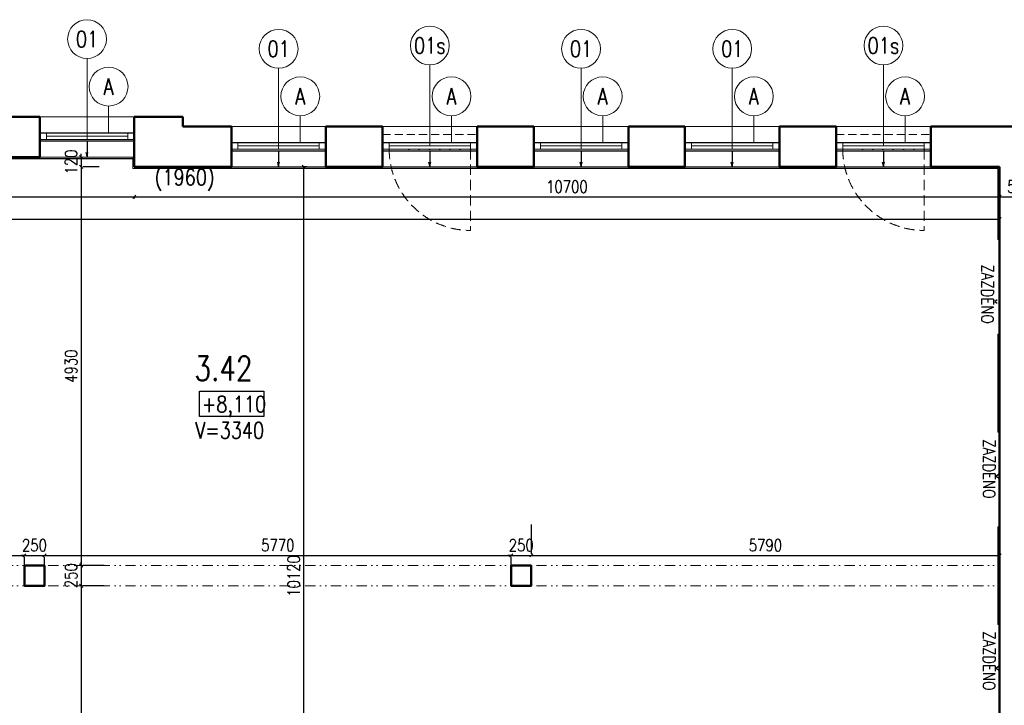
# Model space of a CAD drawing. Header units: millimetres. Extents: x -238874 to 551972, y -298952 to 658415.
# Tile 616 of 656: x 70530 to 82708, y 323049 to 331527. Entities that reach past the tile are written whole.
import ezdxf
from ezdxf.enums import TextEntityAlignment as Align

# ---------------------------------------------------------------- set-up
doc = ezdxf.new("R2010")
doc.units = ezdxf.units.MM
doc.header["$LTSCALE"] = 20
for name, pattern in [('DASHED', [0.75, 0.5, -0.25]), ('DIVIDE2', [15.875, 6.35, -3.175, 0, -3.175, 0, -3.175]), ('DOT', [6.35, 0, -6.35]), ('HIDDEN', [9.525, 6.35, -3.175])]:
    doc.linetypes.add(name, pattern=pattern)
for name, color, linetype in [('00_HEDVIKA _KRESBA', 1, 'Continuous'), ('CZ', 255, 'Continuous'), ('KOTY', 8, 'Continuous')]:
    doc.layers.add(name, color=color, linetype=linetype)
doc.layers.add('00_HEDVIKA_DEMOLICE', color=2, linetype='Continuous', lineweight=30, transparency=0.3)
doc.layers.add('CKOKNA OTEVÍRÁNÍ', color=51, linetype='HIDDEN', lineweight=18, transparency=0.5)
for name, color, linetype, lineweight in [('00_HEDVIKA_OBRYS', 1, 'Continuous', 50), ('CKBUBLINY', 1, 'Continuous', 18), ('CKBUBLINY DEMOLICE', 4, 'Continuous', 18), ('CKBUBLINY_POPIS', 3, 'Continuous', 25), ('CKOKNA', 30, 'Continuous', 18), ('CKSYMBOLY', 21, 'Continuous', 25), ('CKTEXTY_MALE', 140, 'Continuous', 18), ('HEDVIKA_OKNA_PARAPET', 70, 'Continuous', 18), ('NOSNÉ', 8, 'Continuous', 50), ('PRUCHODY', 7, 'Continuous', 18)]:
    doc.layers.add(name, color=color, linetype=linetype, lineweight=lineweight)
doc.layers.add('CKDVERE_DORAZ', color=120, linetype='DOT', lineweight=25, plot=False)
doc.styles.add('SIMPLEX', font='SIMPLEX.shx', dxfattribs={"width": 0.8, "bigfont": 'CAD13.shx'})
doc.styles.get("Standard").update_dxf_attribs({"font": 'simplex.shx', "width": 0.8})
doc.dimstyles.new('CKA', dxfattribs={"dimtxt": 200, "dimasz": 40, "dimexe": 20, "dimexo": 0.2, "dimgap": 50, "dimtad": 1, "dimdec": 0, "dimrnd": 1, "dimzin": 0, "dimdsep": 46, "dimtxsty": 'Standard', "dimblk1": 'OBLIQUE', "dimblk2": 'OBLIQUE', "dimsah": 1, "dimcen": 0.09, "dimclrd": 253, "dimclre": 253, "dimclrt": 253, "dimadec": 0, "dimazin": 0, "dimtfac": 1, "dimtdec": 0, "dimtix": 1, "dimtmove": 2, "dimatfit": 3, "dimfxl": 1, "dimtolj": 1, "dimtzin": 0, "dimarcsym": 0})

# ---------------------------------------------------------------- blocks, each defined once
blk = doc.blocks.new('_OBLIQUE')
at = {"color": 0, "linetype": 'ByBlock'}
blk.add_line((-0.5, -0.5), (0.5, 0.5), dxfattribs=at)
blk = doc.blocks.new('*D3152')
at = {"layer": 'DEFPOINTS', "color": 0, "transparency": 16777216}
for p in [(76858, 324903), (82648, 324922), (82648, 324903)]:
    blk.add_point(p, dxfattribs=at)
at = {"layer": 'KOTY', "lineweight": -2, "transparency": 16777216}
for p, q in [((76858, 324903), (82648, 324903)), ((82648, 324541), (82648, 324883))]:
    blk.add_line(p, q, dxfattribs=at)
at = {"layer": 'KOTY', "lineweight": -2, "transparency": 16777216, "xscale": 40, "yscale": 40, "zscale": 40, "rotation": 180}
blk.add_blockref('_OBLIQUE', (76858, 324903), dxfattribs=at)
at = {"layer": 'KOTY', "lineweight": -2, "transparency": 16777216, "xscale": 40, "yscale": 40, "zscale": 40}
blk.add_blockref('_OBLIQUE', (82648, 324903), dxfattribs=at)
at = {"layer": 'KOTY', "transparency": 16777216, "insert": (79753, 325028), "char_height": 150, "attachment_point": 5, "style": 'SIMPLEX'}
blk.add_mtext('\\A1;5790', dxfattribs=at)
blk = doc.blocks.new('*D3153')
at = {"layer": 'DEFPOINTS', "color": 0, "transparency": 16777216}
for p in [(82648, 329061), (53148, 328807), (82648, 328807)]:
    blk.add_point(p, dxfattribs=at)
at = {"layer": 'KOTY', "lineweight": -2, "transparency": 16777216}
for p, q in [((82648, 329188), (82648, 329081)), ((53148, 329061), (82648, 329061))]:
    blk.add_line(p, q, dxfattribs=at)
at = {"layer": 'KOTY', "lineweight": -2, "transparency": 16777216, "xscale": 40, "yscale": 40, "zscale": 40, "rotation": 180}
blk.add_blockref('_OBLIQUE', (53148, 329061), dxfattribs=at)
at = {"layer": 'KOTY', "lineweight": -2, "transparency": 16777216, "xscale": 40, "yscale": 40, "zscale": 40}
blk.add_blockref('_OBLIQUE', (82648, 329061), dxfattribs=at)
at = {"layer": 'KOTY', "transparency": 16777216, "insert": (67898, 329186), "char_height": 150, "attachment_point": 5, "style": 'SIMPLEX'}
blk.add_mtext('\\A1;29500', dxfattribs=at)
blk = doc.blocks.new('*D3154')
at = {"layer": 'DEFPOINTS', "color": 0, "transparency": 16777216}
for p in [(71948, 329707), (82648, 329707), (82648, 329337)]:
    blk.add_point(p, dxfattribs=at)
at = {"layer": 'KOTY', "lineweight": -2, "transparency": 16777216}
for p, q in [((71948, 329337), (82648, 329337)), ((82648, 329326), (82648, 329317))]:
    blk.add_line(p, q, dxfattribs=at)
at = {"layer": 'KOTY', "lineweight": -2, "transparency": 16777216, "xscale": 40, "yscale": 40, "zscale": 40, "rotation": 180}
blk.add_blockref('_OBLIQUE', (71948, 329337), dxfattribs=at)
at = {"layer": 'KOTY', "lineweight": -2, "transparency": 16777216, "xscale": 40, "yscale": 40, "zscale": 40}
blk.add_blockref('_OBLIQUE', (82648, 329337), dxfattribs=at)
at = {"layer": 'KOTY', "transparency": 16777216, "insert": (77298, 329462), "char_height": 150, "attachment_point": 5, "style": 'SIMPLEX'}
blk.add_mtext('\\A1;10700', dxfattribs=at)
blk = doc.blocks.new('*D3157')
at = {"layer": 'DEFPOINTS', "color": 0, "transparency": 16777216}
for p in [(63298, 329707), (71948, 329707), (71948, 329337)]:
    blk.add_point(p, dxfattribs=at)
at = {"layer": 'KOTY', "lineweight": -2, "transparency": 16777216}
for p, q in [((63298, 329337), (71948, 329337)), ((71948, 329326), (71948, 329317))]:
    blk.add_line(p, q, dxfattribs=at)
at = {"layer": 'KOTY', "lineweight": -2, "transparency": 16777216, "xscale": 40, "yscale": 40, "zscale": 40, "rotation": 180}
blk.add_blockref('_OBLIQUE', (63298, 329337), dxfattribs=at)
at = {"layer": 'KOTY', "lineweight": -2, "transparency": 16777216, "xscale": 40, "yscale": 40, "zscale": 40}
blk.add_blockref('_OBLIQUE', (71948, 329337), dxfattribs=at)
at = {"layer": 'KOTY', "transparency": 16777216, "insert": (67623, 329462), "char_height": 150, "attachment_point": 5, "style": 'SIMPLEX'}
blk.add_mtext('\\A1;8650', dxfattribs=at)
blk = doc.blocks.new('*D3190')
at = {"layer": 'DEFPOINTS', "color": 0, "transparency": 16777216}
for p in [(70838, 324922), (76608, 324922), (76608, 324903)]:
    blk.add_point(p, dxfattribs=at)
at = {"layer": 'KOTY', "lineweight": -2, "transparency": 16777216}
for p, q in [((70838, 324903), (76608, 324903)), ((76608, 324541), (76608, 324883))]:
    blk.add_line(p, q, dxfattribs=at)
at = {"layer": 'KOTY', "lineweight": -2, "transparency": 16777216, "xscale": 40, "yscale": 40, "zscale": 40, "rotation": 180}
blk.add_blockref('_OBLIQUE', (70838, 324903), dxfattribs=at)
at = {"layer": 'KOTY', "lineweight": -2, "transparency": 16777216, "xscale": 40, "yscale": 40, "zscale": 40}
blk.add_blockref('_OBLIQUE', (76608, 324903), dxfattribs=at)
at = {"layer": 'KOTY', "transparency": 16777216, "insert": (73723, 325028), "char_height": 150, "attachment_point": 5, "style": 'SIMPLEX'}
blk.add_mtext('\\A1;5770', dxfattribs=at)
blk = doc.blocks.new('*D3192')
at = {"layer": 'DEFPOINTS', "color": 0, "transparency": 16777216}
for p in [(71135, 329707), (71195, 324777), (71291, 324777)]:
    blk.add_point(p, dxfattribs=at)
at = {"layer": 'KOTY', "lineweight": -2, "transparency": 16777216}
for p, q in [((71291, 329707), (71291, 324777)), ((71575, 324777), (71311, 324777))]:
    blk.add_line(p, q, dxfattribs=at)
at = {"layer": 'KOTY', "lineweight": -2, "transparency": 16777216, "xscale": 40, "yscale": 40, "zscale": 40}
for p, rotation in [((71291, 329707), 90), ((71291, 324777), 270)]:
    blk.add_blockref('_OBLIQUE', p, dxfattribs=dict(at, rotation=rotation))
at = {"layer": 'KOTY', "transparency": 16777216, "insert": (71166, 327242), "char_height": 150, "attachment_point": 5, "rotation": 90, "style": 'SIMPLEX'}
blk.add_mtext('\\A1;4930', dxfattribs=at)
blk = doc.blocks.new('*D3193')
at = {"layer": 'DEFPOINTS', "color": 0, "transparency": 16777216}
for p in [(66868, 324938), (70588, 324922), (70588, 324903)]:
    blk.add_point(p, dxfattribs=at)
at = {"layer": 'KOTY', "lineweight": -2, "transparency": 16777216}
for p, q in [((66868, 324903), (70588, 324903)), ((70588, 324541), (70588, 324883))]:
    blk.add_line(p, q, dxfattribs=at)
at = {"layer": 'KOTY', "lineweight": -2, "transparency": 16777216, "xscale": 40, "yscale": 40, "zscale": 40, "rotation": 180}
blk.add_blockref('_OBLIQUE', (66868, 324903), dxfattribs=at)
at = {"layer": 'KOTY', "lineweight": -2, "transparency": 16777216, "xscale": 40, "yscale": 40, "zscale": 40}
blk.add_blockref('_OBLIQUE', (70588, 324903), dxfattribs=at)
at = {"layer": 'KOTY', "transparency": 16777216, "insert": (68728, 325028), "char_height": 150, "attachment_point": 5, "style": 'SIMPLEX'}
blk.add_mtext('\\A1;3720', dxfattribs=at)
blk = doc.blocks.new('*D3210')
at = {"layer": 'DEFPOINTS', "color": 0, "transparency": 16777216}
for p in [(71195, 324777), (71195, 324527), (71291, 324527)]:
    blk.add_point(p, dxfattribs=at)
at = {"layer": 'KOTY', "lineweight": -2, "transparency": 16777216}
for p, q in [((71291, 324777), (71291, 324817)), ((71291, 324777), (71291, 324527)), ((71291, 324527), (71291, 324487)), ((71575, 324527), (71311, 324527))]:
    blk.add_line(p, q, dxfattribs=at)
at = {"layer": 'KOTY', "lineweight": -2, "transparency": 16777216, "xscale": 40, "yscale": 40, "zscale": 40}
for p, rotation in [((71291, 324777), 270), ((71291, 324527), 90)]:
    blk.add_blockref('_OBLIQUE', p, dxfattribs=dict(at, rotation=rotation))
at = {"layer": 'KOTY', "transparency": 16777216, "insert": (71166, 324652), "char_height": 150, "attachment_point": 5, "rotation": 90, "style": 'SIMPLEX'}
blk.add_mtext('\\A1;250', dxfattribs=at)
blk = doc.blocks.new('*D3211')
at = {"layer": 'DEFPOINTS', "color": 0, "transparency": 16777216}
for p in [(70588, 324922), (70838, 324922), (70838, 324903)]:
    blk.add_point(p, dxfattribs=at)
at = {"layer": 'KOTY', "lineweight": -2, "transparency": 16777216}
for p, q in [((70588, 324903), (70548, 324903)), ((70588, 324903), (70838, 324903)), ((70838, 324903), (70878, 324903)), ((70838, 324541), (70838, 324883))]:
    blk.add_line(p, q, dxfattribs=at)
at = {"layer": 'KOTY', "lineweight": -2, "transparency": 16777216, "xscale": 40, "yscale": 40, "zscale": 40}
blk.add_blockref('_OBLIQUE', (70588, 324903), dxfattribs=at)
at = {"layer": 'KOTY', "lineweight": -2, "transparency": 16777216, "xscale": 40, "yscale": 40, "zscale": 40, "rotation": 180}
blk.add_blockref('_OBLIQUE', (70838, 324903), dxfattribs=at)
at = {"layer": 'KOTY', "transparency": 16777216, "insert": (70713, 325028), "char_height": 150, "attachment_point": 5, "style": 'SIMPLEX'}
blk.add_mtext('\\A1;250', dxfattribs=at)
blk = doc.blocks.new('*D3218')
at = {"layer": 'DEFPOINTS', "color": 0, "transparency": 16777216}
for p in [(71135, 329827), (71135, 329707), (71291, 329707)]:
    blk.add_point(p, dxfattribs=at)
at = {"layer": 'KOTY', "lineweight": -2, "transparency": 16777216}
for p, q in [((71291, 329827), (71291, 329867)), ((71291, 329827), (71291, 329707)), ((71291, 329707), (71291, 329667)), ((71515, 329707), (71311, 329707))]:
    blk.add_line(p, q, dxfattribs=at)
at = {"layer": 'KOTY', "lineweight": -2, "transparency": 16777216, "xscale": 40, "yscale": 40, "zscale": 40}
for p, rotation in [((71291, 329827), 270), ((71291, 329707), 90)]:
    blk.add_blockref('_OBLIQUE', p, dxfattribs=dict(at, rotation=rotation))
at = {"layer": 'KOTY', "transparency": 16777216, "insert": (71166, 329767), "char_height": 150, "attachment_point": 5, "rotation": 90, "style": 'SIMPLEX'}
blk.add_mtext('\\A1;120', dxfattribs=at)
blk = doc.blocks.new('*D3222')
at = {"layer": 'DEFPOINTS', "color": 0, "transparency": 16777216}
for p in [(76608, 324922), (76858, 324903), (76858, 324903)]:
    blk.add_point(p, dxfattribs=at)
at = {"layer": 'KOTY', "lineweight": -2, "transparency": 16777216}
for p, q in [((76858, 325284), (76858, 324923)), ((76608, 324903), (76568, 324903)), ((76608, 324903), (76858, 324903)), ((76858, 324903), (76898, 324903))]:
    blk.add_line(p, q, dxfattribs=at)
at = {"layer": 'KOTY', "lineweight": -2, "transparency": 16777216, "xscale": 40, "yscale": 40, "zscale": 40}
blk.add_blockref('_OBLIQUE', (76608, 324903), dxfattribs=at)
at = {"layer": 'KOTY', "lineweight": -2, "transparency": 16777216, "xscale": 40, "yscale": 40, "zscale": 40, "rotation": 180}
blk.add_blockref('_OBLIQUE', (76858, 324903), dxfattribs=at)
at = {"layer": 'KOTY', "transparency": 16777216, "insert": (76733, 325028), "char_height": 150, "attachment_point": 5, "style": 'SIMPLEX'}
blk.add_mtext('\\A1;250', dxfattribs=at)
blk = doc.blocks.new('*D3232')
at = {"layer": 'DEFPOINTS', "color": 0, "transparency": 16777216}
for p in [(83148, 330207), (82648, 329707), (83148, 329337)]:
    blk.add_point(p, dxfattribs=at)
at = {"layer": 'KOTY', "lineweight": -2, "transparency": 16777216}
for p, q in [((83148, 329826), (83148, 329317)), ((82648, 329337), (83148, 329337))]:
    blk.add_line(p, q, dxfattribs=at)
at = {"layer": 'KOTY', "lineweight": -2, "transparency": 16777216, "xscale": 40, "yscale": 40, "zscale": 40, "rotation": 180}
blk.add_blockref('_OBLIQUE', (82648, 329337), dxfattribs=at)
at = {"layer": 'KOTY', "lineweight": -2, "transparency": 16777216, "xscale": 40, "yscale": 40, "zscale": 40}
blk.add_blockref('_OBLIQUE', (83148, 329337), dxfattribs=at)
at = {"layer": 'KOTY', "transparency": 16777216, "insert": (82898, 329462), "char_height": 150, "attachment_point": 5, "style": 'SIMPLEX'}
blk.add_mtext('\\A1;500', dxfattribs=at)
blk = doc.blocks.new('*U3302')
at = {"color": 0, "linetype": 'ByBlock', "lineweight": -2}
for p, q in [((-225, 0), (-80, 0)), ((225, 0), (103, 30)), ((225, 0), (103, -30)), ((-80, 0), (27, 0)), ((27, 0), (225, 0))]:
    blk.add_line(p, q, dxfattribs=at)
at = {"color": 0, "linetype": 'Continuous', "lineweight": -2, "flags": 8}
blk.add_attdef('SPÁD', text='', height=100, dxfattribs=at).set_placement((0, 40), align=Align.CENTER)
blk = doc.blocks.new('CK_BUBBLE_1_0_0')
at = {"color": 0, "linetype": 'ByBlock', "lineweight": -2}
blk.add_circle((0, 0), 1, dxfattribs=at)

msp = doc.modelspace()

# ---------------------------------------------------------------- linework, layer by layer
at = {"color": 253, "linetype": 'ByBlock'}
for p, q in [((74063.775, 329686.983), (74023.775, 329726.983)), ((74079.775, 329706.983), (74023.775, 329706.983)), ((74043.775, 319586.983), (74043.775, 329706.983)), ((71311.423, 324506.983), (71271.423, 324546.983)), ((71291.423, 324526.983), (71291.423, 319586.983))]:
    msp.add_line(p, q, dxfattribs=at)
at = {"layer": '00_HEDVIKA _KRESBA'}
for p, q in [((71947.962, 329806.983), (70777.962, 329806.983)), ((74317.962, 329686.983), (73147.962, 329686.983)), ((76187.962, 329686.983), (75017.962, 329686.983)), ((78057.962, 329686.983), (76887.962, 329686.983)), ((79927.962, 329686.983), (78757.962, 329686.983)), ((81797.962, 329686.983), (80627.962, 329686.983))]:
    msp.add_line(p, q, dxfattribs=at)
at = {"layer": '00_HEDVIKA_DEMOLICE'}
for p, q in [((70777.962, 330126.983), (71947.962, 330126.983)), ((70777.962, 330026.983), (71947.962, 330026.983)), ((73147.962, 330006.983), (74317.962, 330006.983)), ((73147.962, 329906.983), (74317.962, 329906.983)), ((75017.962, 330006.983), (76187.962, 330006.983)), ((75017.962, 329906.983), (76187.962, 329906.983)), ((76887.962, 330006.983), (78057.962, 330006.983)), ((76887.962, 329906.983), (78057.962, 329906.983)), ((78757.962, 330006.983), (79927.962, 330006.983)), ((78757.962, 329906.983), (79927.962, 329906.983)), ((80627.962, 330006.983), (81797.962, 330006.983)), ((80627.962, 329906.983), (81797.962, 329906.983))]:
    msp.add_line(p, q, dxfattribs=at)
at = {"layer": '00_HEDVIKA_OBRYS'}
for points in [[(70777.962, 330126.983), (70777.962, 329826.983)], [(71947.962, 330126.983), (71947.962, 329826.983)], [(73147.962, 330006.983), (73147.962, 329706.983)], [(74317.962, 330006.983), (74317.962, 329706.983)], [(75017.962, 330006.983), (75017.962, 329706.983)], [(76187.962, 330006.983), (76187.962, 329706.983)], [(76887.962, 330006.983), (76887.962, 329706.983)], [(78057.962, 330006.983), (78057.962, 329706.983)], [(78757.962, 330006.983), (78757.962, 329706.983)], [(79927.962, 330006.983), (79927.962, 329706.983)], [(80627.962, 330006.983), (80627.962, 329706.983)], [(81797.962, 330006.983), (81797.962, 329706.983)]]:
    msp.add_lwpolyline(points, dxfattribs=at)
at = {"layer": 'CKBUBLINY'}
for p, q in [((71362.962, 331046.983), (71362.962, 330046.983)), ((73732.962, 330926.983), (73732.962, 329926.983)), ((75602.962, 330966.983), (75602.962, 329966.983)), ((77472.962, 330926.983), (77472.962, 329926.983)), ((79342.962, 330926.983), (79342.962, 329926.983)), ((81212.962, 330966.983), (81212.962, 329966.983))]:
    msp.add_line(p, q, dxfattribs=at)
at = {"layer": 'CKBUBLINY DEMOLICE'}
for p, q in [((71630.573, 330459.198), (71630.573, 330126.983)), ((74000.573, 330339.198), (74000.573, 330006.983)), ((75870.573, 330339.198), (75870.573, 330006.983)), ((77740.573, 330339.198), (77740.573, 330006.983)), ((79610.573, 330339.198), (79610.573, 330006.983)), ((81480.573, 330339.198), (81480.573, 330006.983))]:
    msp.add_line(p, q, dxfattribs=at)
at = {"layer": 'CKDVERE_DORAZ'}
for p, q in [((76105.962, 329926.983), (75099.962, 329926.983)), ((81715.962, 329926.983), (80709.962, 329926.983))]:
    msp.add_line(p, q, dxfattribs=at)
at = {"layer": 'CKOKNA'}
for p, q in [((70859.962, 330126.983), (70777.962, 330126.983)), ((70777.962, 330126.983), (70777.962, 330046.983)), ((70859.962, 330046.983), (70777.962, 330046.983)), ((70859.962, 330126.983), (71865.962, 330126.983)), ((70859.962, 330126.983), (70859.962, 330046.983)), ((70859.962, 330086.983), (71865.962, 330086.983)), ((70859.962, 330046.983), (71865.962, 330046.983)), ((71865.962, 330126.983), (71865.962, 330046.983)), ((71865.962, 330126.983), (71947.962, 330126.983)), ((71865.962, 330046.983), (71947.962, 330046.983)), ((71947.962, 330126.983), (71947.962, 330046.983)), ((73229.962, 330006.983), (73147.962, 330006.983)), ((73147.962, 330006.983), (73147.962, 329926.983)), ((73229.962, 329926.983), (73147.962, 329926.983)), ((73229.962, 330006.983), (74235.962, 330006.983)), ((73229.962, 330006.983), (73229.962, 329926.983)), ((73229.962, 329966.983), (74235.962, 329966.983)), ((73229.962, 329926.983), (74235.962, 329926.983)), ((74235.962, 330006.983), (74235.962, 329926.983)), ((74235.962, 330006.983), (74317.962, 330006.983)), ((74235.962, 329926.983), (74317.962, 329926.983)), ((74317.962, 330006.983), (74317.962, 329926.983)), ((75099.962, 330006.983), (75017.962, 330006.983)), ((75017.962, 330006.983), (75017.962, 329926.983)), ((75099.962, 329926.983), (75017.962, 329926.983)), ((75099.962, 330006.983), (76105.962, 330006.983)), ((75099.962, 330006.983), (75099.962, 329926.983)), ((75099.962, 329966.983), (76105.962, 329966.983)), ((75099.962, 329926.983), (76105.962, 329926.983)), ((76105.962, 330006.983), (76105.962, 329926.983)), ((76105.962, 330006.983), (76187.962, 330006.983)), ((76105.962, 329926.983), (76187.962, 329926.983)), ((76187.962, 330006.983), (76187.962, 329926.983)), ((76969.962, 330006.983), (76887.962, 330006.983)), ((76887.962, 330006.983), (76887.962, 329926.983)), ((76969.962, 329926.983), (76887.962, 329926.983)), ((76969.962, 330006.983), (77975.962, 330006.983)), ((76969.962, 330006.983), (76969.962, 329926.983)), ((76969.962, 329966.983), (77975.962, 329966.983)), ((76969.962, 329926.983), (77975.962, 329926.983)), ((77975.962, 330006.983), (77975.962, 329926.983)), ((77975.962, 330006.983), (78057.962, 330006.983)), ((77975.962, 329926.983), (78057.962, 329926.983)), ((78057.962, 330006.983), (78057.962, 329926.983)), ((78839.962, 330006.983), (78757.962, 330006.983)), ((78757.962, 330006.983), (78757.962, 329926.983)), ((78839.962, 329926.983), (78757.962, 329926.983)), ((78839.962, 330006.983), (79845.962, 330006.983)), ((78839.962, 330006.983), (78839.962, 329926.983)), ((78839.962, 329966.983), (79845.962, 329966.983)), ((78839.962, 329926.983), (79845.962, 329926.983)), ((79845.962, 330006.983), (79845.962, 329926.983)), ((79845.962, 330006.983), (79927.962, 330006.983)), ((79845.962, 329926.983), (79927.962, 329926.983)), ((79927.962, 330006.983), (79927.962, 329926.983)), ((80709.962, 330006.983), (80627.962, 330006.983)), ((80627.962, 330006.983), (80627.962, 329926.983)), ((80709.962, 329926.983), (80627.962, 329926.983)), ((80709.962, 330006.983), (81715.962, 330006.983)), ((80709.962, 330006.983), (80709.962, 329926.983)), ((80709.962, 329966.983), (81715.962, 329966.983)), ((80709.962, 329926.983), (81715.962, 329926.983)), ((81715.962, 330006.983), (81715.962, 329926.983)), ((81715.962, 330006.983), (81797.962, 330006.983)), ((81715.962, 329926.983), (81797.962, 329926.983)), ((81797.962, 330006.983), (81797.962, 329926.983))]:
    msp.add_line(p, q, dxfattribs=at)
at = {"layer": 'CKOKNA', "linetype": 'DASHED', "ltscale": 10}
for p, q in [((75017.962, 330106.983), (76187.962, 330106.983)), ((80627.962, 330106.983), (81797.962, 330106.983))]:
    msp.add_line(p, q, dxfattribs=at)
at = {"layer": 'CKOKNA OTEVÍRÁNÍ'}
for p, q in [((76105.962, 329926.983), (76105.962, 328920.983)), ((81715.962, 329926.983), (81715.962, 328920.983))]:
    msp.add_line(p, q, dxfattribs=at)
for centre in [(76105.962, 329926.983), (81715.962, 329926.983)]:
    msp.add_arc(centre, 1006, 180, 270, dxfattribs=at)
at = {"layer": 'CZ', "color": 7}
msp.add_lwpolyline([(72752.556, 326934.732), (73551.583, 326934.732), (73551.583, 326618.795), (72752.556, 326618.795)], close=True, dxfattribs=at)
at = {"layer": 'DEFPOINTS', "color": 0, "linetype": 'ByBlock'}
for p in [(74043.775, 329706.983), (75147.962, 329706.983), (71194.567, 324526.983)]:
    msp.add_point(p, dxfattribs=at)
at = {"layer": 'HEDVIKA_OKNA_PARAPET'}
for p, q in [((70777.962, 329826.983), (71927.962, 329826.983)), ((74317.962, 329706.983), (73147.962, 329706.983)), ((76187.962, 329706.983), (75017.962, 329706.983)), ((78057.962, 329706.983), (76887.962, 329706.983)), ((79927.962, 329706.983), (78757.962, 329706.983)), ((81797.962, 329706.983), (80627.962, 329706.983))]:
    msp.add_line(p, q, dxfattribs=at)
at = {"layer": 'NOSNÉ'}
for p, q in [((70777.962, 330326.983), (70077.962, 330326.983)), ((70777.962, 329826.983), (70777.962, 330326.983)), ((72547.962, 330326.983), (71947.962, 330326.983)), ((71947.962, 330126.983), (71947.962, 330326.983)), ((71947.962, 330206.983), (71947.962, 330326.983)), ((71947.962, 329706.983), (71947.962, 330326.983)), ((72547.962, 330206.983), (72547.962, 330326.983)), ((72547.962, 330206.983), (73147.962, 330206.983)), ((73147.962, 329706.983), (73147.962, 330206.983)), ((74317.962, 330006.983), (74317.962, 330206.983)), ((74317.962, 329706.983), (74317.962, 330206.983)), ((74317.962, 330206.983), (75017.962, 330206.983)), ((75017.962, 329706.983), (75017.962, 330206.983)), ((76187.962, 330006.983), (76187.962, 330206.983)), ((76187.962, 329706.983), (76187.962, 330206.983)), ((76187.962, 330206.983), (76887.962, 330206.983)), ((76887.962, 329706.983), (76887.962, 330206.983)), ((78057.962, 330006.983), (78057.962, 330206.983)), ((78057.962, 329706.983), (78057.962, 330206.983)), ((78057.962, 330206.983), (78757.962, 330206.983)), ((78757.962, 329706.983), (78757.962, 330206.983)), ((79927.962, 330206.983), (80627.962, 330206.983)), ((79927.962, 330006.983), (79927.962, 330206.983)), ((79927.962, 329706.983), (79927.962, 330206.983)), ((80627.962, 329706.983), (80627.962, 330206.983)), ((81797.962, 329706.983), (81797.962, 330206.983)), ((81797.962, 330206.983), (83147.962, 330206.983)), ((70777.962, 329826.983), (70077.962, 329826.983)), ((71947.962, 329706.983), (73147.962, 329706.983)), ((74317.962, 329706.983), (75017.962, 329706.983)), ((76187.962, 329706.983), (76887.962, 329706.983)), ((78057.962, 329706.983), (78757.962, 329706.983)), ((79927.962, 329706.983), (80627.962, 329706.983)), ((81797.962, 329706.983), (82647.962, 329706.983)), ((82647.962, 328806.983), (82647.962, 329706.983)), ((82647.962, 328806.983), (82647.962, 327636.983)), ((82647.962, 326426.983), (82647.962, 327636.983)), ((82647.962, 326426.983), (82647.962, 325256.983)), ((82647.962, 324046.983), (82647.962, 325256.983)), ((82647.962, 324046.983), (82647.962, 322876.983))]:
    msp.add_line(p, q, dxfattribs=at)
for points in [[(70837.962, 324776.983), (70587.962, 324776.983), (70587.962, 324526.983), (70837.962, 324526.983)], [(76857.962, 324776.983), (76607.962, 324776.983), (76607.962, 324526.983), (76857.962, 324526.983)]]:
    msp.add_lwpolyline(points, close=True, dxfattribs=at)
at = {"layer": 'PRUCHODY'}
for p, q in [((70777.962, 330326.983), (71947.962, 330326.983)), ((74317.962, 330206.983), (73147.962, 330206.983)), ((76187.962, 330206.983), (75017.962, 330206.983)), ((76187.962, 330106.983), (76187.962, 330206.983)), ((76887.962, 330206.983), (78057.962, 330206.983)), ((79927.962, 330206.983), (78757.962, 330206.983)), ((80627.962, 330206.983), (81797.962, 330206.983)), ((70777.962, 329806.983), (70077.962, 329806.983)), ((70777.962, 329806.983), (70777.962, 329826.983)), ((71927.962, 329686.983), (71927.962, 329826.983)), ((71927.962, 329686.983), (73147.962, 329686.983)), ((73147.962, 329706.983), (73147.962, 329686.983)), ((74317.962, 329706.983), (74317.962, 329686.983)), ((74317.962, 329686.983), (75017.962, 329686.983)), ((75017.962, 329706.983), (75017.962, 329686.983)), ((76187.962, 329686.983), (76187.962, 329706.983)), ((76187.962, 329686.983), (76887.962, 329686.983)), ((76887.962, 329706.983), (76887.962, 329686.983)), ((78057.962, 329706.983), (78057.962, 329686.983)), ((78057.962, 329686.983), (78757.962, 329686.983)), ((78757.962, 329706.983), (78757.962, 329686.983)), ((79927.962, 329686.983), (79927.962, 329706.983)), ((79927.962, 329686.983), (80627.962, 329686.983)), ((80627.962, 329686.983), (80627.962, 329706.983)), ((81797.962, 329706.983), (81797.962, 329686.983)), ((81797.962, 329686.983), (82627.962, 329686.983)), ((82627.962, 328806.983), (82627.962, 329686.983)), ((82647.962, 328806.983), (82627.962, 328806.983)), ((82647.962, 327636.983), (82627.962, 327636.983)), ((82627.962, 326426.983), (82627.962, 327636.983)), ((82647.962, 326426.983), (82627.962, 326426.983)), ((82647.962, 325256.983), (82627.962, 325256.983)), ((82627.962, 324046.983), (82627.962, 325256.983)), ((82647.962, 324046.983), (82627.962, 324046.983)), ((82647.962, 324046.983), (82647.962, 324046.983))]:
    msp.add_line(p, q, dxfattribs=at)
at = {"layer": 'PRUCHODY', "linetype": 'DIVIDE2'}
for p, q in [((56587.962, 324776.983), (82647.962, 324776.983)), ((56587.962, 324526.983), (82647.962, 324526.983))]:
    msp.add_line(p, q, dxfattribs=at)

# ---------------------------------------------------------------- block references
at = {"layer": 'CKBUBLINY'}
ref = msp.add_blockref('CK_BUBBLE_1_0_0', (71362.962, 331286.983), dxfattribs=dict(at, xscale=240, yscale=240, zscale=240))
ref.add_attrib('NUM1', '01', dxfattribs={"layer": 'CKBUBLINY_POPIS', "height": 200, "width": 0.8, "flags": 8}).set_placement((71362.962, 331286.983), align=Align.MIDDLE_CENTER)
ref = msp.add_blockref('CK_BUBBLE_1_0_0', (73732.962, 331166.983), dxfattribs=dict(at, xscale=240, yscale=240, zscale=240))
ref.add_attrib('NUM1', '01', dxfattribs={"layer": 'CKBUBLINY_POPIS', "height": 200, "width": 0.8, "flags": 8}).set_placement((73732.962, 331166.983), align=Align.MIDDLE_CENTER)
ref = msp.add_blockref('CK_BUBBLE_1_0_0', (75602.962, 331206.983), dxfattribs=dict(at, xscale=240, yscale=240, zscale=240))
ref.add_attrib('NUM1', '01s', dxfattribs={"layer": 'CKBUBLINY_POPIS', "height": 200, "width": 0.8, "flags": 8}).set_placement((75602.962, 331206.983), align=Align.MIDDLE_CENTER)
ref = msp.add_blockref('CK_BUBBLE_1_0_0', (77472.962, 331166.983), dxfattribs=dict(at, xscale=240, yscale=240, zscale=240))
ref.add_attrib('NUM1', '01', dxfattribs={"layer": 'CKBUBLINY_POPIS', "height": 200, "width": 0.8, "flags": 8}).set_placement((77472.962, 331166.983), align=Align.MIDDLE_CENTER)
ref = msp.add_blockref('CK_BUBBLE_1_0_0', (79342.962, 331166.983), dxfattribs=dict(at, xscale=240, yscale=240, zscale=240))
ref.add_attrib('NUM1', '01', dxfattribs={"layer": 'CKBUBLINY_POPIS', "height": 200, "width": 0.8, "flags": 8}).set_placement((79342.962, 331166.983), align=Align.MIDDLE_CENTER)
ref = msp.add_blockref('CK_BUBBLE_1_0_0', (81212.962, 331206.983), dxfattribs=dict(at, xscale=240, yscale=240, zscale=240))
ref.add_attrib('NUM1', '01s', dxfattribs={"layer": 'CKBUBLINY_POPIS', "height": 200, "width": 0.8, "flags": 8}).set_placement((81212.962, 331206.983), align=Align.MIDDLE_CENTER)
at = {"layer": 'CKBUBLINY DEMOLICE'}
ref = msp.add_blockref('CK_BUBBLE_1_0_0', (71630.573, 330699.198), dxfattribs=dict(at, xscale=240, yscale=240, zscale=240))
ref.add_attrib('NUM1', 'A', dxfattribs={"height": 200, "width": 0.8, "flags": 8}).set_placement((71630.573, 330699.198), align=Align.MIDDLE_CENTER)
ref = msp.add_blockref('CK_BUBBLE_1_0_0', (74000.573, 330579.198), dxfattribs=dict(at, xscale=240, yscale=240, zscale=240))
ref.add_attrib('NUM1', 'A', dxfattribs={"height": 200, "width": 0.8, "flags": 8}).set_placement((74000.573, 330579.198), align=Align.MIDDLE_CENTER)
ref = msp.add_blockref('CK_BUBBLE_1_0_0', (75870.573, 330579.198), dxfattribs=dict(at, xscale=240, yscale=240, zscale=240))
ref.add_attrib('NUM1', 'A', dxfattribs={"height": 200, "width": 0.8, "flags": 8}).set_placement((75870.573, 330579.198), align=Align.MIDDLE_CENTER)
ref = msp.add_blockref('CK_BUBBLE_1_0_0', (77740.573, 330579.198), dxfattribs=dict(at, xscale=240, yscale=240, zscale=240))
ref.add_attrib('NUM1', 'A', dxfattribs={"height": 200, "width": 0.8, "flags": 8}).set_placement((77740.573, 330579.198), align=Align.MIDDLE_CENTER)
ref = msp.add_blockref('CK_BUBBLE_1_0_0', (79610.573, 330579.198), dxfattribs=dict(at, xscale=240, yscale=240, zscale=240))
ref.add_attrib('NUM1', 'A', dxfattribs={"height": 200, "width": 0.8, "flags": 8}).set_placement((79610.573, 330579.198), align=Align.MIDDLE_CENTER)
ref = msp.add_blockref('CK_BUBBLE_1_0_0', (81480.573, 330579.198), dxfattribs=dict(at, xscale=240, yscale=240, zscale=240))
ref.add_attrib('NUM1', 'A', dxfattribs={"height": 200, "width": 0.8, "flags": 8}).set_placement((81480.573, 330579.198), align=Align.MIDDLE_CENTER)
at = {"layer": 'CKSYMBOLY', "xscale": 0.4, "yscale": 0.4, "zscale": 0.4, "rotation": 269.9999999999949}
for p in [(71363.087, 329925.689), (73733.087, 329805.689), (75603.087, 329805.689), (77473.087, 329805.689), (79343.087, 329805.689), (81213.087, 329805.689)]:
    msp.add_blockref('*U3302', p, dxfattribs=at)

# ---------------------------------------------------------------- texts
at = {"color": 253, "linetype": 'ByBlock', "insert": (73918.775, 324646.983), "char_height": 150, "attachment_point": 5, "rotation": 90, "style": 'SIMPLEX'}
msp.add_mtext('\\A1;10120', dxfattribs=at)
at = {"layer": 'CKTEXTY_MALE', "char_height": 150, "attachment_point": 3, "rotation": 270}
for insert in [(82574.788, 327768.234), (82594.788, 325606.521), (82594.788, 323233.144)]:
    msp.add_mtext_dynamic_manual_height_columns('ZAZDĚNO', width=1428.14112, gutter_width=1250, heights=[0], dxfattribs=dict(at, insert=insert))
at = {"layer": 'CZ', "color": 7, "char_height": 200, "width": 1830.1, "attachment_point": 1}
for s, insert in [('(1960)', (72201.018, 329679.369)), ('+8,110', (72783.392, 326872.911)), ('V=3340', (72702.756, 326548.198))]:
    msp.add_mtext(s, dxfattribs=dict(at, insert=insert))
at = {"layer": 'CZ', "color": 6, "linetype": 'Continuous', "lineweight": 30, "insert": (72691.094, 327364.71), "char_height": 300, "width": 1830.1, "attachment_point": 1}
msp.add_mtext('3.42', dxfattribs=at)

# ---------------------------------------------------------------- dimensions: what is measured, and where the dimension line sits
at = {"layer": 'KOTY'}
for base, p1, p2, text, picture, middle in [((83147.962, 329337.495), (82647.962, 329706.983), (83147.962, 330206.983), '500', '*D3232', (82897.962, 329462.495)), ((71947.962, 329337.495), (63297.962, 329706.983), (71947.962, 329706.983), '8650', '*D3157', (67622.962, 329462.495)), ((82647.962, 329337.495), (71947.962, 329706.983), (82647.962, 329706.983), '10700', '*D3154', (77297.962, 329462.495)), ((82647.962, 329061.305), (53147.962, 328806.983), (82647.962, 328806.983), '29500', '*D3153', (67897.962, 329186.305)), ((76857.962, 324903.341), (76607.962, 324921.95), (76857.962, 324903.341), '250', '*D3222', (76732.962, 325028.341)), ((70587.962, 324903.341), (66867.962, 324937.95), (70587.962, 324921.95), '3720', '*D3193', (68727.962, 325028.341)), ((70837.962, 324903.341), (70587.962, 324921.95), (70837.962, 324921.95), '250', '*D3211', (70712.962, 325028.341)), ((76607.962, 324903.341), (70837.962, 324921.95), (76607.962, 324921.95), '5770', '*D3190', (73722.962, 325028.341)), ((82647.962, 324903.341), (76857.962, 324903.341), (82647.962, 324921.95), '5790', '*D3152', (79752.962, 325028.341))]:
    dim = msp.add_linear_dim(base=base, p1=p1, p2=p2, text=text, dimstyle='CKA', override={"dimtxt": 150, "dimexo": 380.774374, "dimtxsty": 'SIMPLEX', "dimse1": 1, "dimclrd": 256, "dimclre": 256, "dimclrt": 256}, dxfattribs=at)
    dim.commit()
    dim.dimension.update_dxf_attribs({"geometry": picture, "text_midpoint": middle})
for base, p1, p2, text, picture, middle in [((71291.423, 329706.983), (71134.567, 329826.983), (71134.567, 329706.983), '120', '*D3218', (71166.423, 329766.983)), ((71291.423, 324776.983), (71134.567, 329706.983), (71194.567, 324776.983), '4930', '*D3192', (71166.423, 327241.983)), ((71291.423, 324526.983), (71194.567, 324776.983), (71194.567, 324526.983), '250', '*D3210', (71166.423, 324651.983))]:
    dim = msp.add_linear_dim(base=base, p1=p1, p2=p2, angle=270, text=text, dimstyle='CKA', override={"dimtxt": 150, "dimexo": 380.774374, "dimtxsty": 'SIMPLEX', "dimse1": 1, "dimclrd": 256, "dimclre": 256, "dimclrt": 256}, dxfattribs=at)
    dim.commit()
    dim.dimension.update_dxf_attribs({"geometry": picture, "text_midpoint": middle})

doc.saveas('drawing.dxf')
